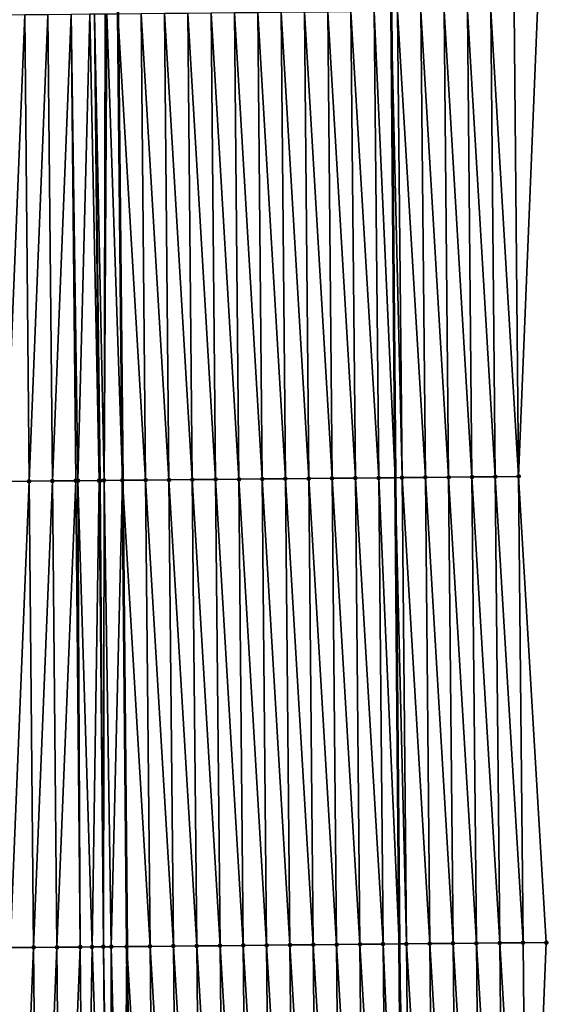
# Model space of a CAD drawing. Header units: feet. Extents: x 2007189 to 2022806, y 818621 to 837694.
# Tile 437 of 656: x 2011369 to 2011391, y 829585 to 829627. Entities that reach past the tile are written whole.
import ezdxf

# ---------------------------------------------------------------- set-up
doc = ezdxf.new("R2010")
doc.units = ezdxf.units.FT
doc.header["$MEASUREMENT"] = 0
for name, color, linetype, lineweight in [('EP_Travel Lane', 172, 'Continuous', 53), ('Road Shots', 141, 'Continuous', 100), ('Road X-Section', 40, 'Continuous', 13), ('STRIPING', 60, 'Continuous', 53)]:
    doc.layers.add(name, color=color, linetype=linetype, lineweight=lineweight)
doc.layers.add('I-77-MM17-21_SB-Surface-Border', color=7, linetype='Continuous')
doc.layers.add('I-77-MM17-21_SB-Surface-TIN', color=7, linetype='Continuous')

msp = doc.modelspace()

# ---------------------------------------------------------------- linework, layer by layer
at = {"layer": 'EP_Travel Lane'}
msp.add_polyline3d([(2011383.840350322, 829727.3083257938, 321.2095833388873), (2011384.046294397, 829707.3098052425, 321.0798829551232), (2011384.252239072, 829687.3112262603, 320.9597546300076), (2011384.458185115, 829667.3125146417, 320.861341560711), (2011384.66413178, 829647.3137424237, 320.772834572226), (2011384.838781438, 829627.3035505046, 320.6646976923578), (2011385.009499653, 829607.3046189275, 320.5464216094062), (2011385.180217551, 829587.3057245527, 320.4219689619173), (2011385.350935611, 829567.3068112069, 320.3006760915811), (2011385.521652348, 829547.3080527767, 320.1538172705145), (2011385.692371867, 829527.3089685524, 320.060701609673), (2011385.86308872, 829507.3101965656, 319.9160782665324), (2011386.033807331, 829487.3112186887, 319.8054262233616)], dxfattribs=at)
at = {"layer": 'I-77-MM17-21_SB-Surface-Border', "color": 3, "linetype": 'Continuous', "lineweight": -3}
msp.add_polyline3d([(2011389.094898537, 829727.3637545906, 321.0356763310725), (2011388.301867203, 829707.3547549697, 320.9294060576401), (2011389.508724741, 829687.3668422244, 320.7584985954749), (2011389.715640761, 829667.3681039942, 320.6660858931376), (2011390.922500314, 829647.3799964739, 320.5270523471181), (2011391.114963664, 829627.3647989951, 320.4269740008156), (2011390.305582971, 829607.3562467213, 320.3550680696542), (2011391.496105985, 829587.3673285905, 320.1880077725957), (2011390.686724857, 829567.3588220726, 320.1085422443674), (2011390.877294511, 829547.3602450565, 319.9629600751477), (2011391.067867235, 829527.3613457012, 319.8705599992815), (2011390.258485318, 829507.3529218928, 319.7774267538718), (2011391.449008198, 829487.3640178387, 319.6080889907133)], dxfattribs=at)
at = {"layer": 'I-77-MM17-21_SB-Surface-TIN', "color": 128, "linetype": 'Continuous', "lineweight": -3}
for points in [[(2011368.306596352, 829607.1450831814, 320.6075980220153), (2011369.115980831, 829627.153238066, 320.7450662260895), (2011368.116025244, 829627.1438128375, 320.72800026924)], [(2011368.306596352, 829607.1450831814, 320.6075980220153), (2011369.306551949, 829607.1545073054, 320.6248476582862), (2011369.115980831, 829627.153238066, 320.7450662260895)], [(2011369.306551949, 829607.1545073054, 320.6248476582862), (2011370.115936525, 829627.1626520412, 320.7639878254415), (2011369.115980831, 829627.153238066, 320.7450662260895)], [(2011369.306551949, 829607.1545073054, 320.6248476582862), (2011370.306507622, 829607.1639235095, 320.6434032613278), (2011370.115936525, 829627.1626520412, 320.7639878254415)], [(2011370.306507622, 829607.1639235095, 320.6434032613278), (2011371.115892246, 829627.1720631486, 320.7833823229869), (2011370.115936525, 829627.1626520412, 320.7639878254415)], [(2011370.306507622, 829607.1639235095, 320.6434032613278), (2011371.306463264, 829607.1733429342, 320.6614277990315), (2011371.115892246, 829627.1720631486, 320.7833823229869)], [(2011371.399370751, 829607.1742189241, 320.6629679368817), (2011371.914038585, 829627.179577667, 320.7984100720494), (2011371.115892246, 829627.1720631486, 320.7833823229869)], [(2011371.306463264, 829607.1733429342, 320.6614277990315), (2011371.399370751, 829607.1742189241, 320.6629679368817), (2011371.115892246, 829627.1720631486, 320.7833823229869)], [(2011371.399370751, 829607.1742189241, 320.6629679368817), (2011372.306418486, 829607.1828064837, 320.6721762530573), (2011371.914038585, 829627.179577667, 320.7984100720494)], [(2011372.306418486, 829607.1828064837, 320.6721762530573), (2011372.115847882, 829627.1814832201, 320.8012986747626), (2011371.914038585, 829627.179577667, 320.7984100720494)], [(2011372.525796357, 829607.1848943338, 320.6726111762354), (2011372.572009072, 829627.1858097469, 320.8046464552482), (2011372.115847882, 829627.1814832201, 320.8012986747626)], [(2011372.306418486, 829607.1828064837, 320.6721762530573), (2011372.351613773, 829607.1832361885, 320.6723359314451), (2011372.115847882, 829627.1814832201, 320.8012986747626)], [(2011372.351613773, 829607.1832361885, 320.6723359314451), (2011372.525796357, 829607.1848943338, 320.6726111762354), (2011372.115847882, 829627.1814832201, 320.8012986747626)], [(2011372.525796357, 829607.1848943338, 320.6726111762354), (2011373.306365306, 829607.1923574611, 320.6684961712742), (2011372.640863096, 829627.1864652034, 320.8047559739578)], [(2011372.525796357, 829607.1848943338, 320.6726111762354), (2011372.640863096, 829627.1864652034, 320.8047559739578), (2011372.572009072, 829627.1858097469, 320.8046464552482)], [(2011372.640863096, 829627.1864652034, 320.8047559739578), (2011373.306365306, 829607.1923574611, 320.6684961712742), (2011373.115794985, 829627.1910045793, 320.8025009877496)], [(2011374.306326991, 829607.2019369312, 320.6601414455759), (2011374.115756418, 829627.2006105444, 320.789775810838), (2011373.115794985, 829627.1910045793, 320.8025009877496)], [(2011374.306326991, 829607.2019369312, 320.6601414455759), (2011373.115794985, 829627.1910045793, 320.8025009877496), (2011373.306365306, 829607.1923574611, 320.6684961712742)], [(2011375.306281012, 829607.2115265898, 320.6500948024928), (2011375.115710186, 829627.2102266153, 320.775372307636), (2011374.115756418, 829627.2006105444, 320.789775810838)], [(2011374.306326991, 829607.2019369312, 320.6601414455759), (2011375.306281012, 829607.2115265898, 320.6500948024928), (2011374.115756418, 829627.2006105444, 320.789775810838)], [(2011376.306234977, 829607.2211219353, 320.6391103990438), (2011376.115664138, 829627.2198233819, 320.7641520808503), (2011375.115710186, 829627.2102266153, 320.775372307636)], [(2011375.306281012, 829607.2115265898, 320.6500948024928), (2011376.306234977, 829607.2211219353, 320.6391103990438), (2011375.115710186, 829627.2102266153, 320.775372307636)], [(2011377.306189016, 829607.230709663, 320.6293821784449), (2011377.115618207, 829627.229408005, 320.7549342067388), (2011376.115664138, 829627.2198233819, 320.7641520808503)], [(2011376.306234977, 829607.2211219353, 320.6391103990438), (2011377.306189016, 829607.230709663, 320.6293821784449), (2011376.115664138, 829627.2198233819, 320.7641520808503)], [(2011378.306142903, 829607.2403132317, 320.6170417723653), (2011378.115572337, 829627.2389860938, 320.7467938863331), (2011377.115618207, 829627.229408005, 320.7549342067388)], [(2011377.306189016, 829607.230709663, 320.6293821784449), (2011378.306142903, 829607.2403132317, 320.6170417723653), (2011377.115618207, 829627.229408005, 320.7549342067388)], [(2011379.306097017, 829607.2498930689, 320.608614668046), (2011379.115526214, 829627.2485907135, 320.7342786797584), (2011378.115572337, 829627.2389860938, 320.7467938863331)], [(2011378.306142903, 829607.2403132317, 320.6170417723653), (2011379.306097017, 829607.2498930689, 320.608614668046), (2011378.115572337, 829627.2389860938, 320.7467938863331)], [(2011380.30605131, 829607.2594541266, 320.6032842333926), (2011380.115480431, 829627.2581597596, 320.727629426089), (2011379.115526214, 829627.2485907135, 320.7342786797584)], [(2011379.306097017, 829607.2498930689, 320.608614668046), (2011380.30605131, 829607.2594541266, 320.6032842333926), (2011379.115526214, 829627.2485907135, 320.7342786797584)], [(2011381.306005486, 829607.2690273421, 320.5959490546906), (2011381.115434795, 829627.2677132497, 320.723545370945), (2011380.115480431, 829627.2581597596, 320.727629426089)], [(2011380.30605131, 829607.2594541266, 320.6032842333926), (2011381.306005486, 829607.2690273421, 320.5959490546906), (2011380.115480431, 829627.2581597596, 320.727629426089)], [(2011382.305959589, 829607.2786083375, 320.5873309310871), (2011382.11538875, 829627.2773098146, 320.7123583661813), (2011381.115434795, 829627.2677132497, 320.723545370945)], [(2011381.306005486, 829607.2690273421, 320.5959490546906), (2011382.305959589, 829607.2786083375, 320.5873309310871), (2011381.115434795, 829627.2677132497, 320.723545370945)], [(2011383.305913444, 829607.2882152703, 320.574435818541), (2011383.115342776, 829627.2868987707, 320.7024260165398), (2011382.11538875, 829627.2773098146, 320.7123583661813)], [(2011382.305959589, 829607.2786083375, 320.5873309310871), (2011383.305913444, 829607.2882152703, 320.574435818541), (2011382.11538875, 829627.2773098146, 320.7123583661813)], [(2011384.305867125, 829607.2978405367, 320.5585175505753), (2011384.115296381, 829627.2965320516, 320.6851846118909), (2011383.115342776, 829627.2868987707, 320.7024260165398)], [(2011383.305913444, 829607.2882152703, 320.574435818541), (2011384.305867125, 829607.2978405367, 320.5585175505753), (2011383.115342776, 829627.2868987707, 320.7024260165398)], [(2011384.115296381, 829627.2965320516, 320.6851846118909), (2011385.009499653, 829607.3046189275, 320.5464216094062), (2011384.838781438, 829627.3035505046, 320.6646976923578)], [(2011384.305867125, 829607.2978405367, 320.5585175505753), (2011385.009499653, 829607.3046189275, 320.5464216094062), (2011384.115296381, 829627.2965320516, 320.6851846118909)], [(2011385.305820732, 829607.3074735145, 320.5413276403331), (2011385.115249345, 829627.3062324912, 320.6568689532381), (2011384.838781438, 829627.3035505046, 320.6646976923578)], [(2011385.305820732, 829607.3074735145, 320.5413276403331), (2011384.838781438, 829627.3035505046, 320.6646976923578), (2011385.009499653, 829607.3046189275, 320.5464216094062)], [(2011386.305772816, 829607.3172663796, 320.497772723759), (2011386.115201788, 829627.3159875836, 320.6195411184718), (2011385.115249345, 829627.3062324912, 320.6568689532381)], [(2011385.305820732, 829607.3074735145, 320.5413276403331), (2011386.305772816, 829607.3172663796, 320.497772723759), (2011385.115249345, 829627.3062324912, 320.6568689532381)], [(2011387.305725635, 829607.3269820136, 320.4669530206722), (2011387.115154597, 829627.3257044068, 320.5885237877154), (2011386.115201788, 829627.3159875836, 320.6195411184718)], [(2011386.305772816, 829607.3172663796, 320.497772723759), (2011387.305725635, 829607.3269820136, 320.4669530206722), (2011386.115201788, 829627.3159875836, 320.6195411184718)], [(2011388.305678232, 829607.3367210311, 320.4322774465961), (2011388.115106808, 829627.3354838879, 320.5471743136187), (2011387.115154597, 829627.3257044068, 320.5885237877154)], [(2011387.305725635, 829607.3269820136, 320.4669530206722), (2011388.305678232, 829607.3367210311, 320.4322774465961), (2011387.115154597, 829627.3257044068, 320.5885237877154)], [(2011389.305630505, 829607.3464940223, 320.391999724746), (2011389.115059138, 829627.3452508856, 320.5078833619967), (2011388.115106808, 829627.3354838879, 320.5471743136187)], [(2011388.305678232, 829607.3367210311, 320.4322774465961), (2011389.305630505, 829607.3464940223, 320.391999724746), (2011388.115106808, 829627.3354838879, 320.5471743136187)], [(2011390.305582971, 829607.3562467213, 320.3550680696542), (2011390.115011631, 829627.3550008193, 320.4714061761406), (2011389.115059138, 829627.3452508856, 320.5078833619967)], [(2011389.305630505, 829607.3464940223, 320.391999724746), (2011390.305582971, 829607.3562467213, 320.3550680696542), (2011389.115059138, 829627.3452508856, 320.5078833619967)], [(2011390.305582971, 829607.3562467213, 320.3550680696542), (2011391.114963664, 829627.3647989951, 320.4269740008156), (2011390.115011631, 829627.3550008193, 320.4714061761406)], [(2011380.49662218, 829587.260749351, 320.4787700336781), (2011380.30605131, 829607.2594541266, 320.6032842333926), (2011379.306097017, 829607.2498930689, 320.608614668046)], [(2011381.496576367, 829587.2703215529, 320.471600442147), (2011381.306005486, 829607.2690273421, 320.5959490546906), (2011380.30605131, 829607.2594541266, 320.6032842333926)], [(2011380.49662218, 829587.260749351, 320.4787700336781), (2011381.496576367, 829587.2703215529, 320.471600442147), (2011380.30605131, 829607.2594541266, 320.6032842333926)], [(2011382.49653039, 829587.2799108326, 320.4616147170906), (2011382.305959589, 829607.2786083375, 320.5873309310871), (2011381.306005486, 829607.2690273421, 320.5959490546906)], [(2011381.496576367, 829587.2703215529, 320.471600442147), (2011382.49653039, 829587.2799108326, 320.4616147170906), (2011381.306005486, 829607.2690273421, 320.5959490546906)], [(2011383.49648431, 829587.2895109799, 320.4498369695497), (2011383.305913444, 829607.2882152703, 320.574435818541), (2011382.305959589, 829607.2786083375, 320.5873309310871)], [(2011382.49653039, 829587.2799108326, 320.4616147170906), (2011383.49648431, 829587.2895109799, 320.4498369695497), (2011382.305959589, 829607.2786083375, 320.5873309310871)], [(2011384.496438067, 829587.2991283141, 320.4352251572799), (2011384.305867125, 829607.2978405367, 320.5585175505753), (2011383.305913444, 829607.2882152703, 320.574435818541)], [(2011383.49648431, 829587.2895109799, 320.4498369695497), (2011384.496438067, 829587.2991283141, 320.4352251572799), (2011383.305913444, 829607.2882152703, 320.574435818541)], [(2011384.305867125, 829607.2978405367, 320.5585175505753), (2011385.180217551, 829587.3057245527, 320.4219689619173), (2011385.009499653, 829607.3046189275, 320.5464216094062)], [(2011384.496438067, 829587.2991283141, 320.4352251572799), (2011385.180217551, 829587.3057245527, 320.4219689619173), (2011384.305867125, 829607.2978405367, 320.5585175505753)], [(2011385.496391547, 829587.3087745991, 320.4158394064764), (2011385.305820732, 829607.3074735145, 320.5413276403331), (2011385.009499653, 829607.3046189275, 320.5464216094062)], [(2011385.496391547, 829587.3087745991, 320.4158394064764), (2011385.009499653, 829607.3046189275, 320.5464216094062), (2011385.180217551, 829587.3057245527, 320.4219689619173)], [(2011386.496343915, 829587.3185376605, 320.3771975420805), (2011386.305772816, 829607.3172663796, 320.497772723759), (2011385.305820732, 829607.3074735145, 320.5413276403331)], [(2011385.496391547, 829587.3087745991, 320.4158394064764), (2011386.496343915, 829587.3185376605, 320.3771975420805), (2011385.305820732, 829607.3074735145, 320.5413276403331)], [(2011387.496296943, 829587.3282313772, 320.3499904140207), (2011387.305725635, 829607.3269820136, 320.4669530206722), (2011386.305772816, 829607.3172663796, 320.497772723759)], [(2011386.496343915, 829587.3185376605, 320.3771975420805), (2011387.496296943, 829587.3282313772, 320.3499904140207), (2011386.305772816, 829607.3172663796, 320.497772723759)], [(2011388.496249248, 829587.3380010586, 320.3102569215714), (2011388.305678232, 829607.3367210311, 320.4322774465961), (2011387.305725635, 829607.3269820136, 320.4669530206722)], [(2011387.496296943, 829587.3282313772, 320.3499904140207), (2011388.496249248, 829587.3380010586, 320.3102569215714), (2011387.305725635, 829607.3269820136, 320.4669530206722)], [(2011389.496201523, 829587.3477738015, 320.270018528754), (2011389.305630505, 829607.3464940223, 320.391999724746), (2011388.305678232, 829607.3367210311, 320.4322774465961)], [(2011388.496249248, 829587.3380010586, 320.3102569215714), (2011389.496201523, 829587.3477738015, 320.270018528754), (2011388.305678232, 829607.3367210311, 320.4322774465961)], [(2011390.496153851, 829587.3575410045, 320.2306937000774), (2011390.305582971, 829607.3562467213, 320.3550680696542), (2011389.305630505, 829607.3464940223, 320.391999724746)], [(2011389.496201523, 829587.3477738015, 320.270018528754), (2011390.496153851, 829587.3575410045, 320.2306937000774), (2011389.305630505, 829607.3464940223, 320.391999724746)], [(2011390.496153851, 829587.3575410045, 320.2306937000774), (2011391.496105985, 829587.3673285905, 320.1880077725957), (2011390.305582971, 829607.3562467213, 320.3550680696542)], [(2011368.497167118, 829587.1463893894, 320.4812910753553), (2011369.306551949, 829607.1545073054, 320.6248476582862), (2011368.306596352, 829607.1450831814, 320.6075980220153)], [(2011368.497167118, 829587.1463893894, 320.4812910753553), (2011369.497122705, 829587.1558145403, 320.4983698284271), (2011369.306551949, 829607.1545073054, 320.6248476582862)], [(2011369.497122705, 829587.1558145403, 320.4983698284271), (2011370.306507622, 829607.1639235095, 320.6434032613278), (2011369.306551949, 829607.1545073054, 320.6248476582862)], [(2011369.497122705, 829587.1558145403, 320.4983698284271), (2011370.497078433, 829587.1652250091, 320.5178696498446), (2011370.306507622, 829607.1639235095, 320.6434032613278)], [(2011370.497078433, 829587.1652250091, 320.5178696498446), (2011371.306463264, 829607.1733429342, 320.6614277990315), (2011370.306507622, 829607.1639235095, 320.6434032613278)], [(2011370.497078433, 829587.1652250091, 320.5178696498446), (2011371.497034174, 829587.1746340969, 320.5375971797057), (2011371.306463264, 829607.1733429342, 320.6614277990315)], [(2011371.497034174, 829587.1746340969, 320.5375971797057), (2011371.399370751, 829607.1742189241, 320.6629679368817), (2011371.306463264, 829607.1733429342, 320.6614277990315)], [(2011372.005995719, 829587.1794323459, 320.5461256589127), (2011372.306418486, 829607.1828064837, 320.6721762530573), (2011371.399370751, 829607.1742189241, 320.6629679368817)], [(2011371.497034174, 829587.1746340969, 320.5375971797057), (2011372.005995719, 829587.1794323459, 320.5461256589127), (2011371.399370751, 829607.1742189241, 320.6629679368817)], [(2011372.005995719, 829587.1794323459, 320.5461256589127), (2011372.496989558, 829587.1840805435, 320.5511642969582), (2011372.306418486, 829607.1828064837, 320.6721762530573)], [(2011372.496989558, 829587.1840805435, 320.5511642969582), (2011372.351613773, 829607.1832361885, 320.6723359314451), (2011372.306418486, 829607.1828064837, 320.6721762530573)], [(2011372.496989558, 829587.1840805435, 320.5511642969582), (2011372.525796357, 829607.1848943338, 320.6726111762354), (2011372.351613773, 829607.1832361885, 320.6723359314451)], [(2011372.496989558, 829587.1840805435, 320.5511642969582), (2011372.830053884, 829587.1872492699, 320.5520044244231), (2011372.525796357, 829607.1848943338, 320.6726111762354)], [(2011372.830053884, 829587.1872492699, 320.5520044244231), (2011373.306365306, 829607.1923574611, 320.6684961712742), (2011372.525796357, 829607.1848943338, 320.6726111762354)], [(2011372.830053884, 829587.1872492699, 320.5520044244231), (2011373.496936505, 829587.1936182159, 320.5496766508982), (2011373.306365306, 829607.1923574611, 320.6684961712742)], [(2011374.496898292, 829587.2031871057, 320.5430650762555), (2011374.306326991, 829607.2019369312, 320.6601414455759), (2011373.306365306, 829607.1923574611, 320.6684961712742)], [(2011374.496898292, 829587.2031871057, 320.5430650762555), (2011373.306365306, 829607.1923574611, 320.6684961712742), (2011373.496936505, 829587.1936182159, 320.5496766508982)], [(2011375.496851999, 829587.212809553, 320.5276101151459), (2011375.306281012, 829607.2115265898, 320.6500948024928), (2011374.306326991, 829607.2019369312, 320.6601414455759)], [(2011374.496898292, 829587.2031871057, 320.5430650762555), (2011375.496851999, 829587.212809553, 320.5276101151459), (2011374.306326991, 829607.2019369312, 320.6601414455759)], [(2011376.496805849, 829587.2224170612, 320.5146185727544), (2011376.306234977, 829607.2211219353, 320.6391103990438), (2011375.306281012, 829607.2115265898, 320.6500948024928)], [(2011375.496851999, 829587.212809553, 320.5276101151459), (2011376.496805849, 829587.2224170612, 320.5146185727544), (2011375.306281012, 829607.2115265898, 320.6500948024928)], [(2011377.496759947, 829587.2319985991, 320.5059094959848), (2011377.306189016, 829607.230709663, 320.6293821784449), (2011376.306234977, 829607.2211219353, 320.6391103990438)], [(2011376.496805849, 829587.2224170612, 320.5146185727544), (2011377.496759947, 829587.2319985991, 320.5059094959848), (2011376.306234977, 829607.2211219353, 320.6391103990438)], [(2011378.496714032, 829587.2415814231, 320.4969883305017), (2011378.306142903, 829607.2403132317, 320.6170417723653), (2011377.306189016, 829607.230709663, 320.6293821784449)], [(2011377.496759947, 829587.2319985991, 320.5059094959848), (2011378.496714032, 829587.2415814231, 320.4969883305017), (2011377.306189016, 829607.230709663, 320.6293821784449)], [(2011379.496668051, 829587.2511711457, 320.4869295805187), (2011379.306097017, 829607.2498930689, 320.608614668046), (2011378.306142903, 829607.2403132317, 320.6170417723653)], [(2011378.496714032, 829587.2415814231, 320.4969883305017), (2011379.496668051, 829587.2511711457, 320.4869295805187), (2011378.306142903, 829607.2403132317, 320.6170417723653)], [(2011379.496668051, 829587.2511711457, 320.4869295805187), (2011380.49662218, 829587.260749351, 320.4787700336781), (2011379.306097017, 829607.2498930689, 320.608614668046)], [(2011368.687738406, 829567.1476407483, 320.3640217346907), (2011369.497122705, 829587.1558145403, 320.4983698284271), (2011368.497167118, 829587.1463893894, 320.4812910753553)], [(2011368.687738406, 829567.1476407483, 320.3640217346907), (2011369.687694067, 829567.157058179, 320.3823742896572), (2011369.497122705, 829587.1558145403, 320.4983698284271)], [(2011369.687694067, 829567.157058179, 320.3823742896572), (2011370.497078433, 829587.1652250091, 320.5178696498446), (2011369.497122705, 829587.1558145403, 320.4983698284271)], [(2011369.687694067, 829567.157058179, 320.3823742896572), (2011370.687649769, 829567.166471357, 320.4014281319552), (2011370.497078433, 829587.1652250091, 320.5178696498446)], [(2011370.687649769, 829567.166471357, 320.4014281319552), (2011371.497034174, 829587.1746340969, 320.5375971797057), (2011370.497078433, 829587.1652250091, 320.5178696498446)], [(2011370.687649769, 829567.166471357, 320.4014281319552), (2011371.687605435, 829567.1758882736, 320.4198654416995), (2011371.497034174, 829587.1746340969, 320.5375971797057)], [(2011371.687605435, 829567.1758882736, 320.4198654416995), (2011372.005995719, 829587.1794323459, 320.5461256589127), (2011371.497034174, 829587.1746340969, 320.5375971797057)], [(2011371.687605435, 829567.1758882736, 320.4198654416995), (2011372.687561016, 829567.1853140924, 320.4368348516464), (2011372.005995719, 829587.1794323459, 320.5461256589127)], [(2011372.687561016, 829567.1853140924, 320.4368348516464), (2011372.496989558, 829587.1840805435, 320.5511642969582), (2011372.005995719, 829587.1794323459, 320.5461256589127)], [(2011372.794263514, 829567.1863223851, 320.4382351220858), (2011372.830053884, 829587.1872492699, 320.5520044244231), (2011372.496989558, 829587.1840805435, 320.5511642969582)], [(2011372.687561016, 829567.1853140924, 320.4368348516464), (2011372.794263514, 829567.1863223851, 320.4382351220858), (2011372.496989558, 829587.1840805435, 320.5511642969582)], [(2011372.794263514, 829567.1863223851, 320.4382351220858), (2011373.3335726, 829567.1914365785, 320.4423520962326), (2011372.830053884, 829587.1872492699, 320.5520044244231)], [(2011373.3335726, 829567.1914365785, 320.4423520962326), (2011373.496936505, 829587.1936182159, 320.5496766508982), (2011372.830053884, 829587.1872492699, 320.5520044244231)], [(2011373.3335726, 829567.1914365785, 320.4423520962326), (2011373.431472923, 829567.1923689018, 320.442448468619), (2011373.496936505, 829587.1936182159, 320.5496766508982)], [(2011373.431472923, 829567.1923689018, 320.442448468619), (2011373.68750831, 829567.1948153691, 320.4413495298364), (2011373.496936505, 829587.1936182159, 320.5496766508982)], [(2011374.687469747, 829567.2044209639, 320.4286861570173), (2011374.496898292, 829587.2031871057, 320.5430650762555), (2011373.496936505, 829587.1936182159, 320.5496766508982)], [(2011374.687469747, 829567.2044209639, 320.4286861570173), (2011373.496936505, 829587.1936182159, 320.5496766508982), (2011373.68750831, 829567.1948153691, 320.4413495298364)], [(2011375.687423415, 829567.2140475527, 320.4125490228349), (2011375.496851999, 829587.212809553, 320.5276101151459), (2011374.496898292, 829587.2031871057, 320.5430650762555)], [(2011374.687469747, 829567.2044209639, 320.4286861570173), (2011375.687423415, 829567.2140475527, 320.4125490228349), (2011374.496898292, 829587.2031871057, 320.5430650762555)], [(2011376.687377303, 829567.2236510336, 320.4002223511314), (2011376.496805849, 829587.2224170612, 320.5146185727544), (2011375.496851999, 829587.212809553, 320.5276101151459)], [(2011375.687423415, 829567.2140475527, 320.4125490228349), (2011376.687377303, 829567.2236510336, 320.4002223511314), (2011375.496851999, 829587.212809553, 320.5276101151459)], [(2011377.687331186, 829567.2332551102, 320.3877974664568), (2011377.496759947, 829587.2319985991, 320.5059094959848), (2011376.496805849, 829587.2224170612, 320.5146185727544)], [(2011376.687377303, 829567.2236510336, 320.4002223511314), (2011377.687331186, 829567.2332551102, 320.3877974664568), (2011376.496805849, 829587.2224170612, 320.5146185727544)], [(2011378.687285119, 829567.242853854, 320.3762519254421), (2011378.496714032, 829587.2415814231, 320.4969883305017), (2011377.496759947, 829587.2319985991, 320.5059094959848)], [(2011377.687331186, 829567.2332551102, 320.3877974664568), (2011378.687285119, 829567.242853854, 320.3762519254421), (2011377.496759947, 829587.2319985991, 320.5059094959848)], [(2011379.687239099, 829567.2524477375, 320.3655078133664), (2011379.496668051, 829587.2511711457, 320.4869295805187), (2011378.496714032, 829587.2415814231, 320.4969883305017)], [(2011378.687285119, 829567.242853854, 320.3762519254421), (2011379.687239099, 829567.2524477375, 320.3655078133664), (2011378.496714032, 829587.2415814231, 320.4969883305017)], [(2011380.687193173, 829567.262031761, 320.3563896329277), (2011380.49662218, 829587.260749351, 320.4787700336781), (2011379.496668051, 829587.2511711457, 320.4869295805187)], [(2011379.687239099, 829567.2524477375, 320.3655078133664), (2011380.687193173, 829567.262031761, 320.3563896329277), (2011379.496668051, 829587.2511711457, 320.4869295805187)], [(2011381.687147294, 829567.2716108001, 320.3480933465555), (2011381.496576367, 829587.2703215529, 320.471600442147), (2011380.49662218, 829587.260749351, 320.4787700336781)], [(2011380.687193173, 829567.262031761, 320.3563896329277), (2011381.687147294, 829567.2716108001, 320.3480933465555), (2011380.49662218, 829587.260749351, 320.4787700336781)], [(2011382.687101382, 829567.281193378, 320.3392135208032), (2011382.49653039, 829587.2799108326, 320.4616147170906), (2011381.496576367, 829587.2703215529, 320.471600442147)], [(2011381.687147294, 829567.2716108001, 320.3480933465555), (2011382.687101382, 829567.281193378, 320.3392135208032), (2011381.496576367, 829587.2703215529, 320.471600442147)], [(2011383.687055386, 829567.2907846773, 320.3288955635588), (2011383.49648431, 829587.2895109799, 320.4498369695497), (2011382.49653039, 829587.2799108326, 320.4616147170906)], [(2011382.687101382, 829567.281193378, 320.3392135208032), (2011383.687055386, 829567.2907846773, 320.3288955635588), (2011382.49653039, 829587.2799108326, 320.4616147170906)], [(2011384.687009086, 829567.3004079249, 320.3133094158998), (2011384.496438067, 829587.2991283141, 320.4352251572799), (2011383.49648431, 829587.2895109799, 320.4498369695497)], [(2011383.687055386, 829567.2907846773, 320.3288955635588), (2011384.687009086, 829567.3004079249, 320.3133094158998), (2011383.49648431, 829587.2895109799, 320.4498369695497)], [(2011384.496438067, 829587.2991283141, 320.4352251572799), (2011385.350935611, 829567.3068112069, 320.3006760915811), (2011385.180217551, 829587.3057245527, 320.4219689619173)], [(2011384.687009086, 829567.3004079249, 320.3133094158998), (2011385.350935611, 829567.3068112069, 320.3006760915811), (2011384.496438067, 829587.2991283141, 320.4352251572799)], [(2011385.686962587, 829567.3100520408, 320.2942821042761), (2011385.496391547, 829587.3087745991, 320.4158394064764), (2011385.180217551, 829587.3057245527, 320.4219689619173)], [(2011385.686962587, 829567.3100520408, 320.2942821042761), (2011385.180217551, 829587.3057245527, 320.4219689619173), (2011385.350935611, 829567.3068112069, 320.3006760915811)], [(2011386.686915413, 829567.3197670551, 320.2635638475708), (2011386.496343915, 829587.3185376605, 320.3771975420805), (2011385.496391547, 829587.3087745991, 320.4158394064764)], [(2011385.686962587, 829567.3100520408, 320.2942821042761), (2011386.686915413, 829567.3197670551, 320.2635638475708), (2011385.496391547, 829587.3087745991, 320.4158394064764)], [(2011387.686868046, 829567.3295021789, 320.2295295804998), (2011387.496296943, 829587.3282313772, 320.3499904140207), (2011386.496343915, 829587.3185376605, 320.3771975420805)], [(2011386.686915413, 829567.3197670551, 320.2635638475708), (2011387.686868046, 829567.3295021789, 320.2295295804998), (2011386.496343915, 829587.3185376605, 320.3771975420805)], [(2011388.686820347, 829567.3392723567, 320.1897149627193), (2011388.496249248, 829587.3380010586, 320.3102569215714), (2011387.496296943, 829587.3282313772, 320.3499904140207)], [(2011387.686868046, 829567.3295021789, 320.2295295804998), (2011388.686820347, 829567.3392723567, 320.1897149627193), (2011387.496296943, 829587.3282313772, 320.3499904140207)], [(2011389.686772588, 829567.349048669, 320.1488888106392), (2011389.496201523, 829587.3477738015, 320.270018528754), (2011388.496249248, 829587.3380010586, 320.3102569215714)], [(2011388.686820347, 829567.3392723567, 320.1897149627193), (2011389.686772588, 829567.349048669, 320.1488888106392), (2011388.496249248, 829587.3380010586, 320.3102569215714)], [(2011390.686724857, 829567.3588220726, 320.1085422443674), (2011390.496153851, 829587.3575410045, 320.2306937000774), (2011389.496201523, 829587.3477738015, 320.270018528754)], [(2011389.686772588, 829567.349048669, 320.1488888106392), (2011390.686724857, 829567.3588220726, 320.1085422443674), (2011389.496201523, 829587.3477738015, 320.270018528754)], [(2011390.686724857, 829567.3588220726, 320.1085422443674), (2011391.496105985, 829587.3673285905, 320.1880077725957), (2011390.496153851, 829587.3575410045, 320.2306937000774)]]:
    msp.add_3dface(points, dxfattribs=at)
at = {"layer": 'Road Shots', "lineweight": 100}
for p in [(2011380.30605131, 829607.2594541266, 320.6032842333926), (2011381.306005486, 829607.2690273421, 320.5959490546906), (2011382.305959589, 829607.2786083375, 320.5873309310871), (2011383.305913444, 829607.2882152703, 320.574435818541), (2011384.305867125, 829607.2978405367, 320.5585175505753), (2011385.305820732, 829607.3074735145, 320.5413276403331), (2011386.305772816, 829607.3172663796, 320.497772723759), (2011387.305725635, 829607.3269820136, 320.4669530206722), (2011388.305678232, 829607.3367210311, 320.4322774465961), (2011389.305630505, 829607.3464940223, 320.391999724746), (2011390.305582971, 829607.3562467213, 320.3550680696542), (2011369.306551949, 829607.1545073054, 320.6248476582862), (2011370.306507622, 829607.1639235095, 320.6434032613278), (2011371.306463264, 829607.1733429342, 320.6614277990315), (2011371.399370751, 829607.1742189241, 320.6629679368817), (2011372.306418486, 829607.1828064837, 320.6721762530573), (2011372.351613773, 829607.1832361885, 320.6723359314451), (2011372.525796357, 829607.1848943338, 320.6726111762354), (2011373.306372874, 829607.1923575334, 320.6684961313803), (2011374.306326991, 829607.2019369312, 320.6601414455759), (2011375.306281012, 829607.2115265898, 320.6500948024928), (2011376.306234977, 829607.2211219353, 320.6391103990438), (2011377.306189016, 829607.230709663, 320.6293821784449), (2011378.306142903, 829607.2403132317, 320.6170417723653), (2011379.306097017, 829607.2498930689, 320.608614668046), (2011369.497122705, 829587.1558145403, 320.4983698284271), (2011370.497078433, 829587.1652250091, 320.5178696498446), (2011371.497034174, 829587.1746340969, 320.5375971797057), (2011372.005995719, 829587.1794323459, 320.5461256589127), (2011372.496989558, 829587.1840805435, 320.5511642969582), (2011372.830053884, 829587.1872492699, 320.5520044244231), (2011372.830053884, 829587.1872492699, 320.5520044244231), (2011373.496944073, 829587.1936182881, 320.5496766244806), (2011374.496898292, 829587.2031871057, 320.5430650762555), (2011375.496851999, 829587.212809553, 320.5276101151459), (2011376.496805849, 829587.2224170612, 320.5146185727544), (2011377.496759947, 829587.2319985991, 320.5059094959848), (2011378.496714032, 829587.2415814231, 320.4969883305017), (2011379.496668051, 829587.2511711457, 320.4869295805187), (2011380.49662218, 829587.260749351, 320.4787700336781), (2011381.496576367, 829587.2703215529, 320.471600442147), (2011382.49653039, 829587.2799108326, 320.4616147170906), (2011383.49648431, 829587.2895109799, 320.4498369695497), (2011384.496438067, 829587.2991283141, 320.4352251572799), (2011385.496391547, 829587.3087745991, 320.4158394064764), (2011386.496343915, 829587.3185376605, 320.3771975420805), (2011387.496296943, 829587.3282313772, 320.3499904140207), (2011388.496249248, 829587.3380010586, 320.3102569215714), (2011389.496201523, 829587.3477738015, 320.270018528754), (2011390.496153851, 829587.3575410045, 320.2306937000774), (2011391.496105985, 829587.3673285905, 320.1880077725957)]:
    msp.add_point(p, dxfattribs=at)
at = {"layer": 'Road X-Section', "extrusion": (-0.009528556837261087, 0.9999362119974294, 0.006064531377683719), "elevation": 810390.7332052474, "flags": 128}
msp.add_lwpolyline([(-2019204.095891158, -4594.369449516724), (-2019203.095891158, -4594.332517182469), (-2019202.095891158, -4594.292238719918), (-2019201.095891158, -4594.257562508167), (-2019200.095891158, -4594.226742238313), (-2019199.095891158, -4594.183186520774), (-2019198.095891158, -4594.165996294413), (-2019197.095891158, -4594.150077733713), (-2019196.095891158, -4594.13718238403), (-2019195.095891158, -4594.12856410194), (-2019194.095891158, -4594.121228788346), (-2019193.095891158, -4594.115898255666), (-2019192.095891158, -4594.107470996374), (-2019191.095891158, -4594.09513036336), (-2019190.095891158, -4594.08540196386), (-2019189.095891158, -4594.074417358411), (-2019188.095891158, -4594.064370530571), (-2019187.095891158, -4594.056015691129), (-2019186.315278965, -4594.051900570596), (-2019186.141088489, -4594.052175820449), (-2019186.095891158, -4594.052335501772), (-2019185.188802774, -4594.061543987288), (-2019185.095891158, -4594.06308415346), (-2019184.095891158, -4594.081109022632), (-2019183.095891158, -4594.099664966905), (-2019182.095891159, -4594.116914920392), (-2019181.095891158, -4594.133387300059), (-2019180.095891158, -4594.152648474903), (-2019179.095891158, -4594.171706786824), (-2019178.095891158, -4594.188239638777), (-2019177.095891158, -4594.202578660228), (-2019176.095891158, -4594.217727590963), (-2019175.095891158, -4594.234797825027), (-2019174.095891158, -4594.252107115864), (-2019173.095891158, -4594.271589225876), (-2019172.095891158, -4594.290717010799), (-2019171.095891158, -4594.308171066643), (-2019170.095891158, -4594.325659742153), (-2019169.095891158, -4594.341698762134), (-2019168.095891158, -4594.356655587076), (-2019167.095891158, -4594.37258670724), (-2019166.095891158, -4594.388980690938), (-2019165.095891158, -4594.404638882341), (-2019164.095891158, -4594.420961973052), (-2019163.095891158, -4594.440371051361), (-2019162.095891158, -4594.466355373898), (-2019161.095891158, -4594.496846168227), (-2019160.342707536, -4594.522307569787)], dxfattribs=at)
at = {"layer": 'Road X-Section', "extrusion": (-0.009528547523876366, 0.9999362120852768, 0.006064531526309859), "elevation": 810370.7520108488, "flags": 128}
msp.add_lwpolyline([(-2019205.088343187, -4594.415454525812), (-2019204.088343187, -4594.372767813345), (-2019203.088343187, -4594.333442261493), (-2019202.088343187, -4594.293203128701), (-2019201.088343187, -4594.253468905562), (-2019200.088343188, -4594.226261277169), (-2019199.088343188, -4594.187618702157), (-2019198.088343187, -4594.168232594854), (-2019197.088343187, -4594.153620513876), (-2019196.088343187, -4594.141842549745), (-2019195.088343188, -4594.131856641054), (-2019194.088343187, -4594.124686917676), (-2019193.088343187, -4594.116527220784), (-2019192.088343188, -4594.106468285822), (-2019191.088343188, -4594.09754695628), (-2019190.088343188, -4594.088837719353), (-2019189.088343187, -4594.075845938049), (-2019188.088343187, -4594.060390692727), (-2019187.088343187, -4594.053779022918), (-2019186.421422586, -4594.051451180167), (-2019186.421422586, -4594.051451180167), (-2019186.088343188, -4594.052291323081), (-2019185.597327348, -4594.057330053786), (-2019185.088343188, -4594.065858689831), (-2019184.088343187, -4594.085586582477), (-2019183.088343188, -4594.105086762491), (-2019182.088343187, -4594.122165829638), (-2019181.088343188, -4594.137449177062), (-2019180.088343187, -4594.153917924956), (-2019179.088343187, -4594.171593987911), (-2019178.088343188, -4594.188952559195), (-2019177.088343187, -4594.205215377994), (-2019176.088343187, -4594.221698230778), (-2019175.088343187, -4594.234525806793), (-2019174.088343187, -4594.239100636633), (-2019173.088343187, -4594.24931654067), (-2019172.088343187, -4594.266794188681), (-2019171.088343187, -4594.285167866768), (-2019170.088343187, -4594.302366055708), (-2019169.088343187, -4594.318613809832), (-2019168.088343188, -4594.334742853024), (-2019167.088343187, -4594.351419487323), (-2019166.088343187, -4594.369630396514), (-2019165.088343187, -4594.389035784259), (-2019164.088343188, -4594.408893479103), (-2019163.088343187, -4594.429255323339), (-2019162.088343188, -4594.454287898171), (-2019161.31923211, -4594.475853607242)], dxfattribs=at)
at = {"layer": 'STRIPING'}
msp.add_polyline3d([(2011372.09582035, 829727.1859879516, 321.3443415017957), (2011372.302734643, 829707.1874168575, 321.2245624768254), (2011372.50964999, 829687.1887438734, 321.1214584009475), (2011372.71656545, 829667.1900599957, 321.0201384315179), (2011372.923480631, 829647.1914030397, 320.9144114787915), (2011373.115794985, 829627.1910045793, 320.8025009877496), (2011373.306365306, 829607.1923574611, 320.6684961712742), (2011373.496936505, 829587.1936182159, 320.5496766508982), (2011373.68750831, 829567.1948153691, 320.4413495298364), (2011373.878078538, 829547.1961779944, 320.3057333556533), (2011374.068649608, 829527.1974522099, 320.1846987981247), (2011374.259221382, 829507.1986526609, 320.0758248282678), (2011374.449791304, 829487.2000473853, 319.934918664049)], dxfattribs=at)

doc.saveas('drawing.dxf')
